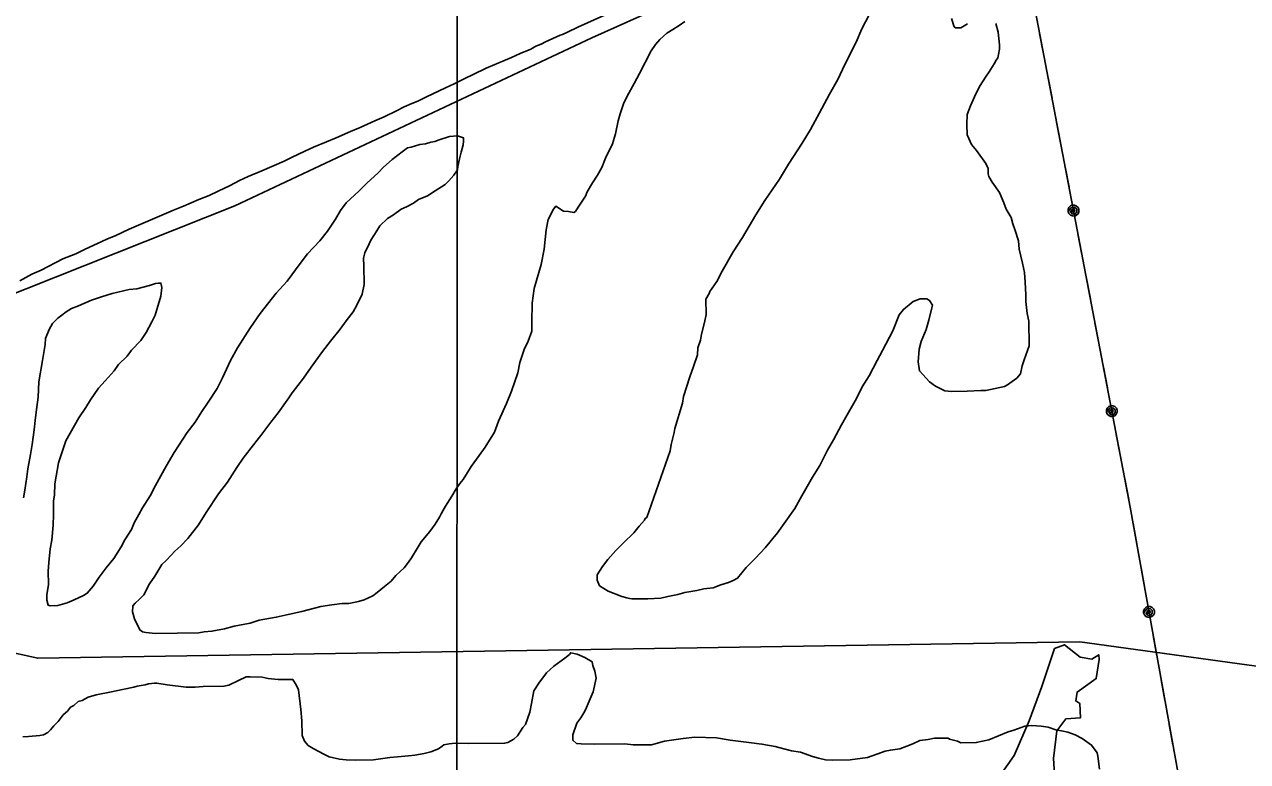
# Model space of a CAD drawing. Extents: x 3250478 to 3288318, y 788638 to 816472.
# Drawn here: x 3264412 to 3266413, y 802863 to 804069 of the extents above; entities that cross this region are included whole.
import ezdxf

# ---------------------------------------------------------------- set-up
doc = ezdxf.new("R2010")
doc.units = 0
for name, color, linetype in [('V-GRID-MAJR', 7, 'Continuous'), ('V-SITE-VEGE', 7, 'Continuous'), ('V-TOPO-SHOR', 7, 'Continuous'), ('V-UTIL-LINE', 7, 'Continuous')]:
    doc.layers.add(name, color=color, linetype=linetype)

msp = doc.modelspace()

# ---------------------------------------------------------------- linework, layer by layer
at = {"layer": 'V-GRID-MAJR'}
msp.add_spline([(3265115.2, 794019.6), (3265117.8, 800078.7), (3265120.5, 806140.8), (3265120.9, 807115.6)], degree=3, dxfattribs=at)
at = {"layer": 'V-SITE-VEGE'}
for points in [[(3265519.2, 803562.3), (3265524.4, 803581.1), (3265526.9, 803594.5), (3265526.6, 803619.6), (3265531.9, 803628.6), (3265532.7, 803632.2), (3265544.2, 803648.4), (3265552.9, 803665.5), (3265571.3, 803697), (3265586.3, 803720.4), (3265608.2, 803757.4), (3265623.1, 803780.8), (3265646.9, 803815.9), (3265661.8, 803840.3), (3265683.8, 803874.5), (3265697.8, 803897), (3265716.2, 803931.2), (3265728.5, 803954.6), (3265742.5, 803978.9), (3265753.8, 804003.2), (3265772.2, 804040.1), (3265781.8, 804061.6), (3265805.4, 804107.5)], [(3265208.2, 804014.8), (3265222.4, 804021.2), (3265240.2, 804028.6), (3265248.2, 804033.1), (3265257.1, 804036.8), (3265264.2, 804040.5), (3265288.2, 804051.5), (3265291.8, 804052.4), (3265299.8, 804056.1), (3265316.7, 804064.3), (3265359.4, 804083.6)], [(3265491.9, 804073.5), (3265483, 804067.1), (3265472.3, 804060.8), (3265462.6, 804054.4), (3265451.1, 804044.4), (3265444, 804036.3), (3265437, 804025.5), (3265417.7, 803988.6)], [(3265928.3, 804078.5), (3265932.9, 804065.2), (3265934.7, 804063.4), (3265943.6, 804063.5), (3265954.3, 804069.9)], [(3266000.8, 804070.4), (3266004.5, 804056.2), (3266006.6, 804035.6), (3266006.6, 804028.5), (3266005, 804019.5), (3266004.1, 804014.1), (3266001.5, 804010.5), (3265998, 804004.2), (3265990.1, 803991.6), (3265983.9, 803982.6), (3265975.1, 803969.1), (3265968.1, 803955.6), (3265959.4, 803935.8), (3265954.2, 803921.4), (3265953.5, 803905.3), (3265953.7, 803888.3), (3265956.5, 803882.1), (3265961, 803872.3), (3265969.2, 803862.6), (3265984.7, 803841.3), (3265988.3, 803833.3), (3265988.4, 803824.3), (3265989.4, 803819.9), (3265994.8, 803811), (3266006.7, 803794.2), (3266014, 803777.2), (3266017.7, 803766.6)], [(3264403.9, 803649.5), (3264423.4, 803660.5), (3264438.6, 803666.9), (3264474.1, 803685.2), (3264495.5, 803693.5), (3264509.7, 803700.8), (3264546.2, 803717.4), (3264561.3, 803723.8), (3264582.7, 803733.9), (3264655.6, 803765.1), (3264671.7, 803771.6), (3264696.6, 803782.6), (3264713.5, 803789.1), (3264728.6, 803796.4), (3264748.2, 803805.6), (3264763.3, 803813.8), (3264777.5, 803820.2), (3264799.8, 803829.4), (3264836.3, 803845), (3264848.7, 803851.4), (3264870.1, 803861.5), (3264884.3, 803867.9), (3264905.7, 803877.1), (3264921.7, 803883.6), (3264944.8, 803893.7), (3264960.8, 803900.1), (3264984.9, 803911.1), (3265000, 803917.6), (3265020.5, 803927.6), (3265032.9, 803934), (3265045.4, 803939.6), (3265055.1, 803943.2), (3265069.4, 803950.6), (3265100.5, 803965.2), (3265114.7, 803971.7), (3265133.4, 803980.8), (3265145.9, 803987.2), (3265167.2, 803997.3), (3265208.2, 804014.8)], [(3265417.7, 803988.6), (3265409, 803972.4), (3265397.6, 803951.7), (3265391.5, 803939.1), (3265386.3, 803922.9), (3265382.9, 803911.3), (3265378.6, 803889.7), (3265373.4, 803873.6), (3265362.1, 803850.2), (3265356, 803834.9), (3265349, 803822.3), (3265341.1, 803809.7), (3265332.3, 803795.3), (3265329.7, 803788.1), (3265322.7, 803778.2), (3265317.4, 803770.1), (3265313, 803762.9), (3265310.4, 803761.1), (3265301.4, 803762.8), (3265293.3, 803763.6), (3265280.7, 803771.5), (3265277.2, 803766.9), (3265268.4, 803749.8), (3265265.1, 803732.8), (3265261.9, 803701.5), (3265256.8, 803676.4), (3265245.6, 803636.9), (3265242.3, 803612.7), (3265241.8, 803582.3), (3265241.9, 803567.1), (3265235.9, 803550.9), (3265228.9, 803537.4), (3265222, 803515.9), (3265218.6, 803498.9), (3265208.2, 803469.2), (3265200.4, 803448.6), (3265187.3, 803419.8), (3265180.4, 803401.8), (3265165.4, 803377.5), (3265155.7, 803364), (3265142.5, 803345.9), (3265136.4, 803336), (3265129.4, 803324.3), (3265124.1, 803318), (3265117.9, 803309), (3265110.9, 803297.3), (3265100.4, 803281.1), (3265096, 803273), (3265093.4, 803268.5), (3265090.7, 803263.1), (3265083.7, 803251.4), (3265074.9, 803239.6), (3265060.8, 803222.5), (3265053.8, 803211.7), (3265045, 803196.4), (3265039.7, 803189.1), (3265032.7, 803180.1), (3265026.5, 803173.8), (3265019.4, 803167.4), (3265011.4, 803158.4), (3265000.8, 803149.3), (3264988.4, 803139.4), (3264981.3, 803133.9), (3264967.1, 803127.5), (3264958.2, 803124.7), (3264942.1, 803121.8), (3264931.4, 803121.7), (3264914.4, 803119.7), (3264896.6, 803116.8), (3264865.4, 803108.4), (3264843.1, 803103.7), (3264823.4, 803099), (3264795.8, 803094.2), (3264780.6, 803089.6), (3264754.7, 803084.8), (3264738.7, 803080.1), (3264718.2, 803076.3), (3264705.6, 803075.3), (3264696.7, 803073.4), (3264626.1, 803072.6), (3264610, 803074.2), (3264604.6, 803075), (3264600.1, 803078.5), (3264591.8, 803096.3), (3264588.1, 803107.9), (3264588.9, 803117.7), (3264592.4, 803122.3), (3264599.5, 803128.6), (3264606.6, 803135.8), (3264616.2, 803153.8), (3264625, 803166.5), (3264636.4, 803185.4), (3264643.5, 803191.7), (3264651.4, 803200.7), (3264657.6, 803207.1), (3264667.4, 803216.1), (3264678.8, 803227.9), (3264696.5, 803250.5), (3264708.8, 803270.3), (3264729, 803300.9), (3264744, 803319.9)], [(3264744, 803319.9), (3264758.9, 803344.2), (3264769.4, 803359.5), (3264786.2, 803381.2), (3264798.5, 803396.5), (3264814.4, 803418.2), (3264826.7, 803433.5), (3264844.3, 803457.9), (3264849.6, 803466), (3264868.1, 803490.3), (3264880.4, 803508.4), (3264898.9, 803533.6), (3264912.1, 803550.8), (3264928, 803570.6), (3264937.7, 803584.2), (3264949.1, 803598.6), (3264955.3, 803609.4), (3264964, 803627.4), (3264967.4, 803643.5), (3264967, 803673.9), (3264966, 803686.4), (3264968.6, 803695.4), (3264975.6, 803709.8), (3264978.2, 803716.1), (3264987.8, 803731.4), (3264993.1, 803739.5), (3265005.5, 803751.3), (3265015.3, 803757.7), (3265027.7, 803766.7), (3265036.6, 803770.4), (3265048.1, 803776.8), (3265056.1, 803782.3), (3265071.2, 803788.7), (3265083.7, 803796.9), (3265099.7, 803806.9), (3265105.8, 803813.3), (3265113.8, 803822.3), (3265119.9, 803831.3), (3265120.8, 803836.7), (3265123.3, 803849.2), (3265125.9, 803860), (3265129.3, 803871.7), (3265130.1, 803877.9), (3265130.1, 803883.3), (3265120.2, 803886.8), (3265106.8, 803885.7), (3265089.9, 803880.2), (3265082.7, 803877.4), (3265076.5, 803876.4), (3265067.6, 803873.6), (3265058.6, 803872.6), (3265044.4, 803868), (3265038.1, 803867), (3265029.3, 803860.7), (3265022.2, 803855.2), (3265013.3, 803848), (3264999.2, 803835.3), (3264990.3, 803826.2), (3264971.7, 803809), (3264958.5, 803796.4), (3264938.1, 803777.3), (3264928.4, 803764.7), (3264920.5, 803750.3), (3264907.4, 803730.5), (3264895, 803715.1), (3264874.7, 803693.4), (3264862.4, 803678.1), (3264841.2, 803649.2), (3264823.6, 803629.3), (3264797.1, 803595.9), (3264781.3, 803573.4), (3264760.2, 803540.1), (3264748.8, 803519.4), (3264735.7, 803490.6), (3264727, 803473.5), (3264712, 803451), (3264701.5, 803435.6), (3264691, 803418.5), (3264677.7, 803401.4), (3264656.6, 803368.9), (3264643.5, 803346.4), (3264626, 803314.9), (3264617.2, 803297.8), (3264604.9, 803278), (3264598.8, 803267.2), (3264590.9, 803253.7), (3264586.6, 803242.9), (3264576, 803225.8), (3264569.9, 803214.1), (3264557.6, 803195.2), (3264545.2, 803179.8), (3264533.8, 803164.5), (3264524.1, 803150.1), (3264514.4, 803138.3), (3264508.2, 803134.7), (3264493.1, 803127.4), (3264481.5, 803122.8), (3264466.4, 803118.1), (3264453.8, 803118), (3264450.3, 803118.8), (3264448.4, 803126.9)], [(3266017.7, 803766.6), (3266025.9, 803753.2), (3266028.7, 803742.5), (3266032.4, 803731.8), (3266038, 803714.9), (3266039, 803701.5), (3266044.7, 803678.3), (3266047.5, 803663.2), (3266048.6, 803647.1), (3266049.7, 803626.5), (3266049.9, 803615.8), (3266051.9, 803596.1), (3266054.7, 803583.6), (3266055.2, 803543.4), (3266047.4, 803520.1), (3266043.9, 803510.2), (3266041.4, 803497.6), (3266035.2, 803490.4), (3266020.1, 803479.5), (3266014.8, 803476.8), (3265984.5, 803470.1), (3265976.4, 803470), (3265954.1, 803468.9), (3265928.1, 803468.6), (3265917.4, 803469.4), (3265902.1, 803477.2), (3265892.2, 803484.3), (3265875.9, 803502), (3265873.9, 803517.2), (3265875.5, 803537.7), (3265878.9, 803550.3), (3265886.7, 803570.1), (3265891, 803585.3), (3265896.2, 803605.1), (3265897, 803609.5), (3265892.4, 803617.5), (3265887.9, 803620.2), (3265877.2, 803620), (3265865.6, 803615.4), (3265849.7, 803602.7), (3265842.6, 803593.7), (3265832.2, 803567.7), (3265815.6, 803535.3), (3265806.8, 803519.1), (3265793.7, 803493.9), (3265782.3, 803475.9), (3265772.7, 803457), (3265757.8, 803430), (3265748.1, 803413.8), (3265735, 803389.5), (3265725.3, 803372.3), (3265713.1, 803347.2), (3265700.8, 803328.2), (3265683.3, 803297.6), (3265671.9, 803276.9), (3265654.3, 803252.6), (3265643.7, 803237.3), (3265623.4, 803212.9), (3265607.5, 803195.7), (3265592.5, 803180.3), (3265578.4, 803163.2), (3265571.3, 803159.5), (3265563.3, 803155.8), (3265550.8, 803152.1), (3265538.3, 803147.5), (3265523.2, 803145.5), (3265511.6, 803142.7), (3265491.9, 803139.8), (3265480.3, 803136.1), (3265464.3, 803133.2), (3265452.7, 803130.4), (3265431.2, 803129.3), (3265405.3, 803129), (3265401.7, 803129.8), (3265397.2, 803130.7), (3265389.2, 803133.3), (3265366.7, 803141.9), (3265352.3, 803150.7), (3265348.6, 803159.6), (3265348.5, 803168.6), (3265357.3, 803182.1), (3265366.1, 803193.8), (3265379.3, 803208.3), (3265391.7, 803220.9), (3265408.5, 803237.2), (3265417.3, 803248.1), (3265426.2, 803258), (3265427, 803260.7), (3265429.7, 803262.5), (3265467.8, 803371.2), (3265469.5, 803381.9), (3265474.6, 803401.6), (3265475.4, 803407.9), (3265488.4, 803449.2), (3265490, 803460), (3265500.4, 803492.3), (3265506.4, 803509.3), (3265512.5, 803528.2), (3265513.2, 803539.8), (3265517.6, 803552.4), (3265519.2, 803562.3)], [(3264448.4, 803126.9), (3264448.3, 803135.8), (3264450.8, 803152.8), (3264450.5, 803174.3), (3264451.2, 803188.6), (3264453.7, 803211), (3264456.2, 803225.3), (3264458.6, 803249.5), (3264459.3, 803267.4), (3264459, 803288.9), (3264460.7, 803299.6), (3264461.4, 803317.5), (3264467.2, 803351.6), (3264479.4, 803387.5), (3264500.4, 803425.3), (3264511.8, 803442.4), (3264519.7, 803455), (3264532.9, 803473.9), (3264543.5, 803485.7), (3264558.5, 803502), (3264565.5, 803512.8), (3264579.7, 803526.4), (3264586.7, 803536.3), (3264601.8, 803551.7), (3264610.6, 803565.2), (3264620.2, 803582.3), (3264625.4, 803593.1), (3264634.9, 803624.5), (3264636.5, 803638.8), (3264634.7, 803645.9), (3264631.1, 803645.9), (3264625.7, 803644.9), (3264615.9, 803642.1), (3264595.4, 803636.5), (3264582.9, 803635.5), (3264555.3, 803628.9), (3264537.4, 803623.4), (3264521.4, 803617.8), (3264500, 803608.6), (3264488.5, 803604), (3264479.6, 803598.5), (3264472.5, 803593.1), (3264466.3, 803588.5), (3264457.5, 803579.5), (3264452.2, 803569.6), (3264446.1, 803555.2), (3264445.3, 803545.4), (3264441.2, 803519.4), (3264435.3, 803484.4), (3264433.8, 803459.4), (3264431.4, 803438.8), (3264428.9, 803420.9), (3264427.3, 803405.6), (3264424, 803381.5), (3264421.5, 803365.3), (3264417.3, 803342), (3264415.6, 803328.6), (3264412.3, 803307.1), (3264409.8, 803294.5)], [(3264408.9, 802903.7), (3264417.9, 802903.8), (3264436.6, 802905.8), (3264442.9, 802906.8), (3264450, 802910.4), (3264454.4, 802915), (3264459.7, 802921.3), (3264466.8, 802928.5), (3264474.7, 802939.3), (3264481.8, 802945.7), (3264487.1, 802952), (3264492.4, 802954.8), (3264499.5, 802961.1), (3264505.7, 802963), (3264515.5, 802968.4), (3264528.9, 802972.2), (3264553.9, 802976.9), (3264571.7, 802980.7), (3264590.4, 802984.5), (3264595.8, 802986.4), (3264609.2, 802988.3), (3264614.5, 802990.2), (3264624.3, 802991.2), (3264627.9, 802991.2), (3264644.9, 802988.7), (3264676.3, 802984.6), (3264690.6, 802984.8), (3264704, 802985.8), (3264738, 802986.2), (3264746, 802988.1), (3264762, 802995.4), (3264774.5, 803001.8), (3264780.7, 803001.9), (3264800.4, 803001.2), (3264810.3, 802998.7), (3264826.4, 802997.1), (3264850.5, 802997.3), (3264856.9, 802987.6), (3264859.7, 802980.5), (3264863.6, 802948.3), (3264865.6, 802929.6), (3264865.9, 802905.4), (3264869.6, 802896.5), (3264875.9, 802889.4), (3264884, 802884.2), (3264901.1, 802875.4), (3264910.1, 802871), (3264927.2, 802866.8), (3264937.9, 802866), (3264953.1, 802865.3), (3264982.6, 802865.6), (3265009.4, 802869.5), (3265021.9, 802870.5), (3265039.8, 802872.5), (3265050.5, 802873.6), (3265065.7, 802876.4), (3265076.4, 802879.2), (3265088.9, 802883.8), (3265095.1, 802888.4), (3265097.7, 802890.2), (3265106.6, 802892.1), (3265116.5, 802893.1), (3265137.9, 802892.5), (3265197, 802893.1), (3265202.3, 802894.1), (3265212.1, 802899.6), (3265218.3, 802905), (3265227.1, 802918.5), (3265231.5, 802923.9), (3265238.4, 802943.7), (3265240.9, 802958), (3265245.2, 802978.7), (3265253.1, 802991.3), (3265265.4, 803008.4), (3265277.8, 803019.3), (3265295.5, 803032), (3265303.5, 803038.4), (3265305.3, 803041.1), (3265316, 803038.5), (3265328.6, 803033.3), (3265340.3, 803026.3), (3265341.3, 803020), (3265345, 803011.1), (3265346.9, 802999.5), (3265341.8, 802977.1)], [(3265341.8, 802977.1), (3265335.7, 802961.8), (3265329.6, 802947.4), (3265327, 802942.9), (3265321.7, 802934.8), (3265315.5, 802925.8), (3265308.6, 802906.9), (3265308.7, 802898), (3265315, 802892.7), (3265322.2, 802891.9), (3265343.7, 802891.3), (3265393.7, 802891.8), (3265407.2, 802890.2), (3265437.6, 802890.5), (3265459, 802896.2), (3265489.3, 802901), (3265508.1, 802903), (3265543.9, 802901.6), (3265566.3, 802898.3), (3265596.7, 802894.2), (3265618.2, 802891.7), (3265639.7, 802887.5), (3265646, 802885.8), (3265666.6, 802880.7), (3265681, 802878.2), (3265700.7, 802871.2), (3265710.6, 802868.7), (3265722.3, 802866.1), (3265733.9, 802865.4), (3265762.5, 802865.7), (3265791.1, 802869.6), (3265806.2, 802875.1), (3265819.6, 802879.8), (3265828.5, 802881.7), (3265843.7, 802883.6), (3265855.3, 802888.2), (3265865, 802891.9), (3265876.6, 802897.4), (3265890, 802899.4), (3265900.7, 802901.3), (3265923.1, 802901.5), (3265924.9, 802899.8), (3265938.3, 802896.3), (3265943.7, 802893.7), (3265968.8, 802894), (3265989.3, 802898.7), (3266021.3, 802911.6), (3266030.2, 802914.4), (3266048.1, 802920.9), (3266059.7, 802921.9), (3266074.9, 802921.2), (3266086.5, 802919.5), (3266099.1, 802915.2), (3266108.1, 802913.5), (3266118.8, 802910.9), (3266130.5, 802906.6), (3266142.2, 802900.5), (3266157.5, 802889.9), (3266166.6, 802877.5), (3266167.6, 802872.1), (3266170.5, 802850.7)]]:
    msp.add_lwpolyline(points, dxfattribs=at)
at = {"layer": 'V-TOPO-SHOR'}
for points in [[(3265578.5, 804154.5), (3265340, 804046.9), (3264756, 803772), (3264267.3, 803577.9), (3263990.7, 803383.4), (3263829.1, 803277.8), (3263761.1, 803186.9)], [(3266055.5, 802929.7), (3266075.9, 802985.7), (3266097, 803047.8), (3266113.1, 803054.2), (3266138.7, 803033.7), (3266157.7, 803030.6), (3266169.3, 803037.7), (3266170.1, 803030.1), (3266165.1, 802998.7), (3266133.9, 802976.6), (3266131.7, 802962.3), (3266138.1, 802958.2), (3266139.6, 802934.7), (3266115.6, 802933.2), (3266100.6, 802913.2), (3266095.3, 802868.3), (3266097.3, 802833.8)], [(3266003.7, 802834.3), (3266030.7, 802872.9), (3266055.5, 802929.7)]]:
    msp.add_lwpolyline(points, dxfattribs=at)
at = {"layer": 'V-UTIL-LINE'}
for points in [[(3266399.2, 807115.6), (3265550.8, 806827.7), (3265765, 805678.4), (3265990.5, 804483.8), (3266220.6, 803279), (3266414.2, 802204.5), (3266640.9, 801004.2), (3266867.9, 799802.2), (3267085.9, 798580), (3267315.2, 797392.2), (3267477.7, 796271.2), (3267653.9, 795067.7)], [(3261329.4, 804224.2), (3262960.4, 803609.6), (3264254.3, 803071.4), (3264433.2, 803032), (3266138.3, 803058.9), (3266775.9, 802971.2), (3267968, 803356.6), (3269654.4, 803900.9), (3272905.2, 804942.1)], [(3266078.9, 804020.7), (3266072.5, 804054.1)], [(3266092.8, 803948.1), (3266086.4, 803981.5)], [(3266106.7, 803875.4), (3266100.3, 803908.8)], [(3266120.6, 803802.7), (3266114.2, 803836.1)], [(3266127.9, 803764.4), (3266125.9, 803762.3), (3266128.2, 803761.9), (3266130.1, 803764), (3266129.2, 803766.8), (3266125.8, 803766.3), (3266123.1, 803762.5), (3266125.6, 803759), (3266130.4, 803758.6), (3266133.2, 803762.2), (3266133.3, 803766.7), (3266129.6, 803769.8), (3266124.1, 803769.1), (3266119.1, 803762.7), (3266120.4, 803759.4), (3266122.9, 803756.9), (3266126.1, 803755.6), (3266129.6, 803755.5), (3266132.9, 803756.9), (3266135.4, 803759.3), (3266136.7, 803762.6), (3266136.8, 803766.1), (3266135.4, 803769.3), (3266133, 803771.8), (3266129.7, 803773.2), (3266126.2, 803773.2), (3266123, 803771.9), (3266120.5, 803769.4), (3266119.1, 803766.2), (3266119.1, 803762.7)], [(3266141.6, 803692.7), (3266135.2, 803726.1)], [(3266155.5, 803620), (3266149.1, 803653.4)], [(3266169.4, 803547.3), (3266163, 803580.7)], [(3266183.3, 803474.6), (3266176.9, 803508)], [(3266190.6, 803436.3), (3266188.6, 803434.3), (3266190.9, 803433.9), (3266192.7, 803435.9), (3266191.9, 803438.7), (3266188.5, 803438.2), (3266185.8, 803434.4), (3266188.3, 803430.9), (3266193.1, 803430.5), (3266195.9, 803434.2), (3266196, 803438.7), (3266192.3, 803441.7), (3266186.8, 803441), (3266181.8, 803434.6), (3266183.1, 803431.4), (3266185.5, 803428.9), (3266188.8, 803427.5), (3266192.3, 803427.5), (3266195.5, 803428.8), (3266198, 803431.3), (3266199.4, 803434.5), (3266199.4, 803438), (3266198.1, 803441.3), (3266195.7, 803443.8), (3266192.4, 803445.1), (3266188.9, 803445.2), (3266185.7, 803443.8), (3266183.1, 803441.4), (3266181.8, 803438.1), (3266181.8, 803434.6)], [(3266204.3, 803364.6), (3266197.9, 803398)], [(3266218.2, 803291.9), (3266211.8, 803325.3)], [(3266231.4, 803219.1), (3266225.4, 803252.6)], [(3266244.6, 803146.3), (3266238.5, 803179.8)], [(3266251.5, 803107.9), (3266249.4, 803105.9), (3266251.7, 803105.5), (3266253.6, 803107.5), (3266252.8, 803110.3), (3266249.4, 803109.8), (3266246.6, 803106), (3266249.1, 803102.5), (3266253.9, 803102.1), (3266256.7, 803105.7), (3266256.9, 803110.2), (3266253.2, 803113.3), (3266247.8, 803112.7), (3266242.6, 803106.3), (3266243.9, 803103.1), (3266246.3, 803100.5), (3266249.6, 803099.1), (3266253.1, 803099.1), (3266256.3, 803100.3), (3266258.9, 803102.8), (3266260.3, 803106), (3266260.3, 803109.5), (3266259, 803112.8), (3266256.6, 803115.3), (3266253.4, 803116.7), (3266249.9, 803116.8), (3266246.6, 803115.5), (3266244.1, 803113.1), (3266242.7, 803109.8), (3266242.6, 803106.3)], [(3266264.4, 803036.1), (3266258.4, 803069.5)], [(3266277.5, 802963.3), (3266271.5, 802996.7)], [(3266290.7, 802890.4), (3266284.6, 802923.9)]]:
    msp.add_lwpolyline(points, dxfattribs=at)

doc.saveas('drawing.dxf')
